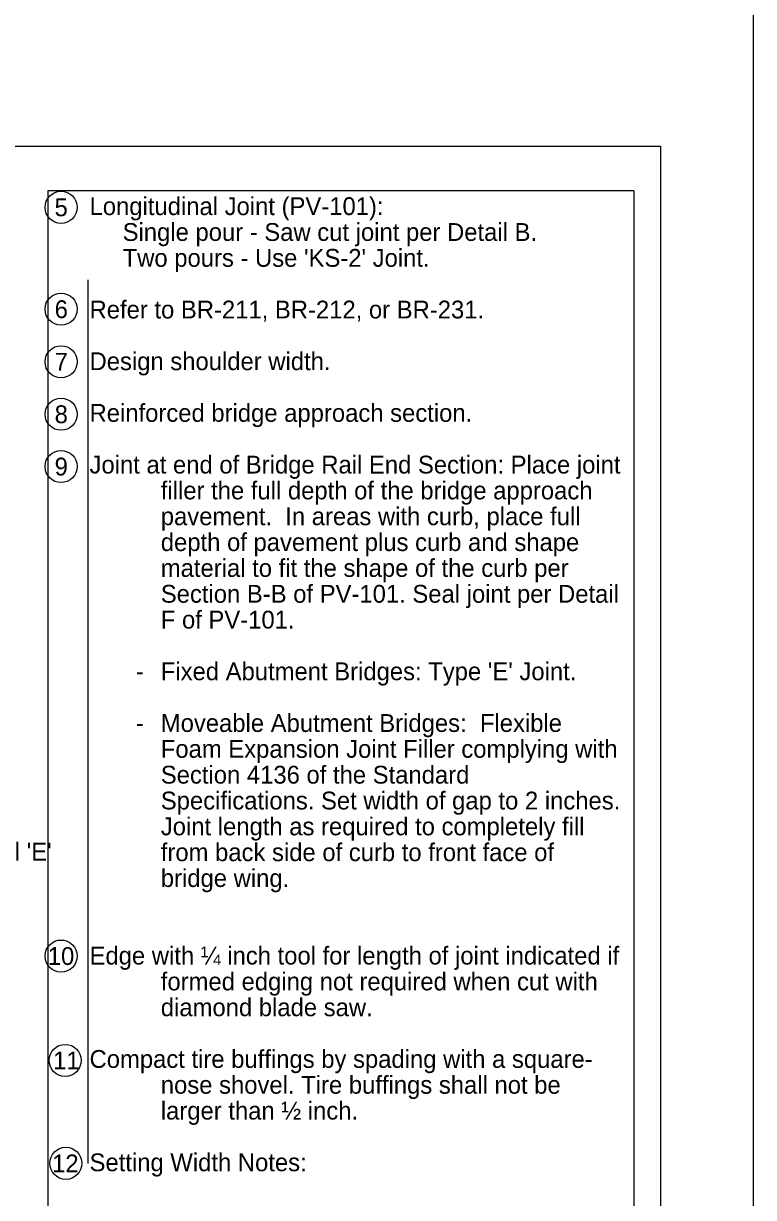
# Model space of a CAD drawing. Extents: x 10130 to 81668, y 5440 to 21644.
# Drawn here: x 19823 to 20643, y 6374 to 7692 of the extents above; entities that cross this region are included whole.
import ezdxf

# ---------------------------------------------------------------- set-up
doc = ezdxf.new("R2010")
doc.units = 0
for name, color, linetype in [('Cell', 7, 'Continuous'), ('dsnNonPlotable', 7, 'Continuous'), ('dsnShtPlotShapeBatchPrint', 7, 'Continuous'), ('dsnStdBlockModified', 7, 'Continuous'), ('dsnStdBorder', 7, 'Continuous'), ('Level 5', 7, 'Continuous')]:
    doc.layers.add(name, color=color, linetype=linetype)

msp = doc.modelspace()

# ---------------------------------------------------------------- linework, layer by layer
at = {"layer": 'Cell'}
msp.add_lwpolyline([(17403.2, 7554.1), (20538.2, 7554.1), (20538.2, 5544.1), (17403.2, 5544.1)], close=True, dxfattribs=at)
at = {"layer": 'dsnNonPlotable'}
for p, q in [((19850.2, 7504.1), (19850.2, 6034.1)), ((20508.2, 7504.1), (19850.2, 7504.1)), ((20508.2, 7504.1), (20508.2, 6034.1)), ((19895.2, 7404.1), (19895.2, 6412.6))]:
    msp.add_line(p, q, dxfattribs=at)
at = {"layer": 'dsnShtPlotShapeBatchPrint'}
msp.add_lwpolyline([(17298.7, 5439.6), (20642.7, 5439.6), (20642.7, 8023.6), (17298.7, 8023.6)], close=True, dxfattribs=at)
at = {"layer": 'dsnStdBorder'}
for centre in [(19865.2, 7485.5), (19865.2, 7371.2), (19865.2, 7312.2), (19865.2, 7253.3), (19865.2, 7194.6), (19865.2, 6645.3), (19869.8, 6528.2), (19870.6, 6412.7)]:
    msp.add_circle(centre, 18, dxfattribs=at)

# ---------------------------------------------------------------- texts
at = {"layer": 'dsnStdBlockModified'}
for s, p in [('10', (19850.3, 6635.3)), ('11', (19856.3, 6518.1)), ('12', (19855.2, 6402.6))]:
    msp.add_text(s, height=20, dxfattribs=at).set_placement(p)
at = {"layer": 'dsnStdBorder'}
msp.add_text("See Detail 'E'", height=20, dxfattribs=at).set_placement((19695.8, 6752.5))
at = {"layer": 'Level 5'}
for s, p in [('Longitudinal Joint (PV-101):', (19897.2, 7476.8)), ('5', (19857.9, 7475.5)), ('     Single pour - Saw cut joint per Detail B.', (19897.2, 7447.8)), ("     Two pours - Use 'KS-2' Joint.", (19897.2, 7418.8)), ('6', (19858, 7361.2)), ('Refer to BR-211, BR-212, or BR-231.', (19897.2, 7360.8)), ('7', (19858, 7302.2)), ('Design shoulder width.', (19897.2, 7302.8)), ('8', (19858, 7243.3)), ('Reinforced bridge approach section.', (19897.2, 7244.8)), ('Joint at end of Bridge Rail End Section: Place joint ', (19897.2, 7186.8)), ('9', (19858, 7184.6)), ('filler the full depth of the bridge approach ', (19977.2, 7157.8)), ('pavement.  In areas with curb, place full ', (19977.2, 7128.8)), ('depth of pavement plus curb and shape ', (19977.2, 7099.8)), ('material to fit the shape of the curb per ', (19977.2, 7070.8)), ('Section B-B of PV-101. Seal joint per Detail ', (19977.2, 7041.8)), ('F of PV-101.', (19977.2, 7012.8)), ("Fixed Abutment Bridges: Type 'E' Joint.", (19977.2, 6954.8)), ('       -', (19897.2, 6954.8)), ('Moveable Abutment Bridges:  Flexible ', (19977.2, 6896.8)), ('       -', (19897.2, 6896.8)), ('Foam Expansion Joint Filler complying with ', (19977.2, 6867.8)), ('Section 4136 of the Standard ', (19977.2, 6838.8)), ('Specifications. Set width of gap to 2 inches.  ', (19977.2, 6809.8)), ('Joint length as required to completely fill ', (19977.2, 6780.8)), ('from back side of curb to front face of ', (19977.2, 6751.8)), ('bridge wing.', (19977.2, 6722.8)), ('Edge with ¼ inch tool for length of joint indicated if ', (19897.2, 6635.8)), ('formed edging not required when cut with ', (19977.2, 6606.8)), ('diamond blade saw.', (19977.2, 6577.8)), ('Compact tire buffings by spading with a square-', (19897.2, 6519.8)), ('nose shovel. Tire buffings shall not be ', (19977.2, 6490.8)), ('larger than ½ inch.', (19977.2, 6461.8)), ('Setting Width Notes:', (19897.2, 6403.8))]:
    msp.add_text(s, height=20, dxfattribs=at).set_placement(p)

doc.saveas('drawing.dxf')
